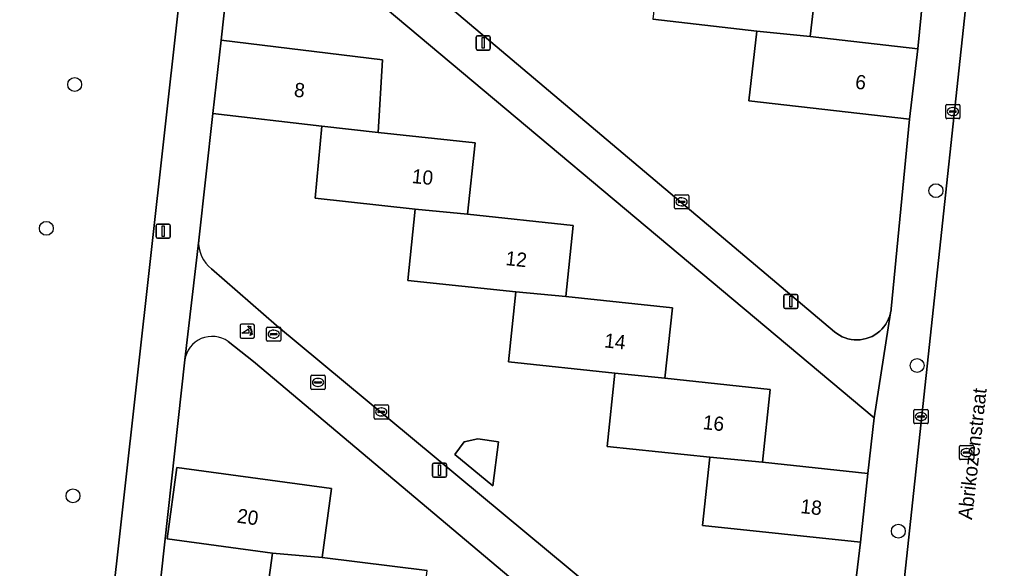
# Model space of a CAD drawing. Extents: x 162026 to 163502, y 387295 to 388169.
# Drawn here: x 162625.2 to 162694, y 388038.1 to 388076.7 of the extents above; entities that cross this region are included whole.
import ezdxf

# ---------------------------------------------------------------- set-up
doc = ezdxf.new("R2010")
doc.units = 0
for name, color, linetype in [('IMGEO_Boom', 7, 'Continuous'), ('IMGEO_Brandkraan', 7, 'Continuous'), ('IMGEO_Erf', 7, 'Continuous'), ('IMGEO_Hek', 7, 'Continuous'), ('IMGEO_Kolk', 7, 'Continuous'), ('IMGEO_Lichtmast', 7, 'Continuous'), ('IMGEO_Openbare_ruimte_label', 7, 'Continuous'), ('IMGEO_Pand', 7, 'Continuous'), ('IMGEO_Pand_nummerreeks', 7, 'Continuous'), ('IMGEO_Poller', 7, 'Continuous'), ('IMGEO_Rijbaan_lokaal_open', 7, 'Continuous'), ('IMGEO_Rioolput', 7, 'Continuous'), ('IMGEO_Voetpad_open', 7, 'Continuous')]:
    doc.layers.add(name, color=color, linetype=linetype)

msp = doc.modelspace()

# ---------------------------------------------------------------- linework, layer by layer
at = {"layer": 'IMGEO_Boom'}
for centre in [(162629.069, 388072.123), (162689.712, 388064.648), (162627.073, 388061.996), (162688.384, 388052.342), (162628.951, 388043.167), (162687.066, 388040.685)]:
    msp.add_circle(centre, 0.489, dxfattribs=at)
at = {"layer": 'IMGEO_Brandkraan'}
for p, q in [((162645.704, 388050.727), (162645.704, 388051.579)), ((162645.779, 388051.653), (162646.631, 388051.653)), ((162646.705, 388051.579), (162646.705, 388050.727)), ((162645.963, 388051.147), (162645.963, 388051.159)), ((162646.401, 388051.11), (162646.003, 388051.11)), ((162646.006, 388051.196), (162646.404, 388051.196)), ((162646.215, 388050.873), (162646.19, 388050.873)), ((162646.192, 388051.433), (162646.217, 388051.433)), ((162646.447, 388051.159), (162646.447, 388051.147)), ((162646.631, 388050.653), (162645.779, 388050.653))]:
    msp.add_line(p, q, dxfattribs=at)
for points in [[(162645.704, 388050.727), (162645.704, 388051.579)], [(162645.779, 388051.653), (162646.631, 388051.653)], [(162646.705, 388051.579), (162646.705, 388050.727)], [(162646.631, 388050.653), (162645.779, 388050.653)]]:
    msp.add_lwpolyline(points, dxfattribs=at)
for centre, radius, start, end in [((162645.781, 388051.577), 0.0765, 91.55205, 178.44795), ((162645.781, 388051.577), 0.0765, 91.55205, 178.44795), ((162646.629, 388051.577), 0.0765, 1.55205, 88.44795), ((162646.629, 388051.577), 0.0765, 1.55205, 88.44795), ((162646.003, 388051.156), 0.0403, 85.87752, 175.75265), ((162646, 388051.146), 0.0366, 178.93798, 274.71019), ((162646.404, 388051.153), 0.043, 264.86636, 352.45326), ((162646.408, 388051.158), 0.0386, 1.73085, 96.63898), ((162645.781, 388050.729), 0.0765, 181.55205, 268.44795), ((162645.781, 388050.729), 0.0765, 181.55205, 268.44795), ((162646.629, 388050.729), 0.0765, 271.55205, 358.44795), ((162646.629, 388050.729), 0.0765, 271.55205, 358.44795)]:
    msp.add_arc(centre, radius, start, end, dxfattribs=at)
for centre, major_axis, ratio, start_param, end_param in [((162646.191, 388051.153), (-0.387, 0.002), 0.722429, 4.712389, 7.853982), ((162646.216, 388051.153), (-0.39, 0.002), 0.717154, 1.570796, 4.712389)]:
    msp.add_ellipse(centre, major_axis=major_axis, ratio=ratio, start_param=start_param, end_param=end_param, dxfattribs=at)
at = {"layer": 'IMGEO_Erf'}
for points in [[(162681.422, 388080.367), (162680.859, 388075.499), (162688.426, 388074.624), (162689.906, 388089.745)], [(162641.98, 388088.979), (162682.564, 388054.722), (162682.736, 388054.589), (162682.919, 388054.471), (162683.111, 388054.371), (162683.312, 388054.288), (162683.52, 388054.223), (162683.732, 388054.178), (162683.948, 388054.151), (162684.165, 388054.144), (162684.382, 388054.156), (162684.597, 388054.187), (162684.809, 388054.238), (162685.015, 388054.307), (162685.214, 388054.394), (162685.404, 388054.499), (162685.584, 388054.621), (162685.753, 388054.758), (162685.909, 388054.909), (162686.05, 388055.074), (162686.177, 388055.251), (162686.287, 388055.438), (162686.38, 388055.635), (162686.455, 388055.839), (162686.511, 388056.049), (162686.549, 388056.263), (162686.556, 388056.327), (162687.853, 388069.675), (162676.536, 388070.984), (162677.103, 388075.883), (162669.777, 388076.73)], [(162640.22, 388082.99), (162639.379, 388075.235), (162650.74, 388073.855), (162650.429, 388068.735), (162657.263, 388068.018), (162656.734, 388062.989), (162664.172, 388062.206), (162663.645, 388057.202), (162671.156, 388056.411), (162670.633, 388051.444), (162678.048, 388050.663), (162677.508, 388045.532), (162684.922, 388044.751), (162685.357, 388048.663), (162643.379, 388083.883)], [(162667.098, 388051.812), (162659.619, 388052.599), (162660.136, 388057.517), (162652.518, 388058.319), (162653.048, 388063.356), (162646.014, 388064.117), (162646.477, 388069.192), (162638.793, 388070.078), (162637.803, 388061.171)], [(162638.714, 388059.148), (162643.285, 388055.15), (162679.912, 388024.722)], [(162681.912, 388018.747), (162641.666, 388052.615), (162639.874, 388054.03)], [(162636.819, 388052.733), (162634.457, 388031.166)], [(162682.715, 388025.846), (162684.412, 388039.904), (162673.277, 388041.076), (162673.782, 388045.878), (162666.554, 388046.639), (162667.098, 388051.812)], [(162642.351, 388034.344), (162643.006, 388039.122), (162635.583, 388040.14), (162636.273, 388045.173), (162647.159, 388043.68), (162646.491, 388038.815), (162653.885, 388037.916)]]:
    msp.add_lwpolyline(points, dxfattribs=at)
for points in [[(162636.348, 388077.364), (162599.624, 388081.459), (162591.949, 388012.13), (162594.403, 388011.655), (162628.602, 388007.843)], [(162658.51, 388043.871), (162655.835, 388046.067), (162656.486, 388046.961), (162657.468, 388047.171), (162658.907, 388046.962)]]:
    msp.add_lwpolyline(points, close=True, dxfattribs=at)
for centre, radius, start, end in [((162640.091, 388060.985), 2.296, 175.3514, 233.13471), ((162638.746, 388052.44), 1.949, 54.65148, 171.35581)]:
    msp.add_arc(centre, radius, start, end, dxfattribs=at)
at = {"layer": 'IMGEO_Hek'}
msp.add_lwpolyline([(162628.602, 388007.843), (162594.403, 388011.655), (162591.949, 388012.13), (162599.624, 388081.459), (162636.348, 388077.364), (162628.602, 388007.843)], dxfattribs=at)
at = {"layer": 'IMGEO_Kolk'}
for p, q in [((162690.479, 388070.718), (162691.331, 388070.718)), ((162690.404, 388069.792), (162690.404, 388070.644)), ((162690.663, 388070.212), (162690.663, 388070.224)), ((162691.101, 388070.175), (162690.703, 388070.175)), ((162690.706, 388070.261), (162691.104, 388070.261)), ((162690.892, 388070.498), (162690.917, 388070.498)), ((162691.147, 388070.224), (162691.147, 388070.212)), ((162691.405, 388070.644), (162691.405, 388069.792)), ((162691.331, 388069.718), (162690.479, 388069.718)), ((162690.915, 388069.938), (162690.89, 388069.938)), ((162671.303, 388063.437), (162671.303, 388064.289)), ((162671.378, 388064.363), (162672.23, 388064.363)), ((162671.562, 388063.857), (162671.562, 388063.869)), ((162671.605, 388063.906), (162672.003, 388063.906)), ((162671.791, 388064.143), (162671.816, 388064.143)), ((162672.046, 388063.869), (162672.046, 388063.857)), ((162672.304, 388064.289), (162672.304, 388063.437)), ((162672.23, 388063.363), (162671.378, 388063.363)), ((162672, 388063.82), (162671.602, 388063.82)), ((162671.814, 388063.583), (162671.789, 388063.583)), ((162650.157, 388048.65), (162650.157, 388049.502)), ((162650.232, 388049.576), (162651.084, 388049.576)), ((162651.158, 388049.502), (162651.158, 388048.65)), ((162650.416, 388049.07), (162650.416, 388049.082)), ((162650.854, 388049.033), (162650.456, 388049.033)), ((162650.459, 388049.119), (162650.857, 388049.119)), ((162650.668, 388048.796), (162650.643, 388048.796)), ((162650.645, 388049.356), (162650.67, 388049.356)), ((162650.9, 388049.082), (162650.9, 388049.07)), ((162688.16, 388048.323), (162688.16, 388049.175)), ((162688.235, 388049.249), (162689.087, 388049.249)), ((162688.419, 388048.743), (162688.419, 388048.755)), ((162688.857, 388048.706), (162688.459, 388048.706)), ((162688.462, 388048.792), (162688.86, 388048.792)), ((162688.648, 388049.029), (162688.673, 388049.029)), ((162688.903, 388048.755), (162688.903, 388048.743)), ((162689.161, 388049.175), (162689.161, 388048.323)), ((162651.084, 388048.576), (162650.232, 388048.576)), ((162689.087, 388048.249), (162688.235, 388048.249)), ((162688.671, 388048.469), (162688.646, 388048.469))]:
    msp.add_line(p, q, dxfattribs=at)
for points in [[(162690.479, 388070.718), (162691.331, 388070.718)], [(162690.404, 388069.792), (162690.404, 388070.644)], [(162691.405, 388070.644), (162691.405, 388069.792)], [(162691.331, 388069.718), (162690.479, 388069.718)], [(162671.303, 388063.437), (162671.303, 388064.289)], [(162671.378, 388064.363), (162672.23, 388064.363)], [(162672.304, 388064.289), (162672.304, 388063.437)], [(162672.23, 388063.363), (162671.378, 388063.363)], [(162650.157, 388048.65), (162650.157, 388049.502)], [(162650.232, 388049.576), (162651.084, 388049.576)], [(162651.158, 388049.502), (162651.158, 388048.65)], [(162688.16, 388048.323), (162688.16, 388049.175)], [(162688.235, 388049.249), (162689.087, 388049.249)], [(162689.161, 388049.175), (162689.161, 388048.323)], [(162651.084, 388048.576), (162650.232, 388048.576)], [(162689.087, 388048.249), (162688.235, 388048.249)]]:
    msp.add_lwpolyline(points, dxfattribs=at)
for centre, radius, start, end in [((162690.481, 388070.642), 0.0765, 91.55205, 178.44795), ((162690.481, 388070.642), 0.0765, 91.55205, 178.44795), ((162691.329, 388070.642), 0.0765, 1.55205, 88.44795), ((162691.329, 388070.642), 0.0765, 1.55205, 88.44795), ((162690.703, 388070.221), 0.0403, 85.87752, 175.75265), ((162690.7, 388070.211), 0.0366, 178.93798, 274.71019), ((162691.104, 388070.218), 0.043, 264.86636, 352.45326), ((162691.108, 388070.223), 0.0386, 1.73085, 96.63898), ((162690.481, 388069.794), 0.0765, 181.55205, 268.44795), ((162690.481, 388069.794), 0.0765, 181.55205, 268.44795), ((162691.329, 388069.794), 0.0765, 271.55205, 358.44795), ((162691.329, 388069.794), 0.0765, 271.55205, 358.44795), ((162671.38, 388064.287), 0.0765, 91.55205, 178.44795), ((162671.38, 388064.287), 0.0765, 91.55205, 178.44795), ((162671.602, 388063.866), 0.0403, 85.87752, 175.75265), ((162671.599, 388063.856), 0.0366, 178.93798, 274.71019), ((162672.003, 388063.863), 0.043, 264.86636, 352.45326), ((162672.007, 388063.868), 0.0386, 1.73085, 96.63898), ((162672.228, 388064.287), 0.0765, 1.55205, 88.44795), ((162672.228, 388064.287), 0.0765, 1.55205, 88.44795), ((162671.38, 388063.439), 0.0765, 181.55205, 268.44795), ((162671.38, 388063.439), 0.0765, 181.55205, 268.44795), ((162672.228, 388063.439), 0.0765, 271.55205, 358.44795), ((162672.228, 388063.439), 0.0765, 271.55205, 358.44795), ((162650.234, 388049.5), 0.0765, 91.55205, 178.44795), ((162650.234, 388049.5), 0.0765, 91.55205, 178.44795), ((162651.082, 388049.5), 0.0765, 1.55205, 88.44795), ((162651.082, 388049.5), 0.0765, 1.55205, 88.44795), ((162650.456, 388049.079), 0.0403, 85.87752, 175.75265), ((162650.453, 388049.069), 0.0366, 178.93798, 274.71019), ((162650.857, 388049.076), 0.043, 264.86636, 352.45326), ((162650.861, 388049.081), 0.0386, 1.73085, 96.63898), ((162688.237, 388049.173), 0.0765, 91.55205, 178.44795), ((162688.237, 388049.173), 0.0765, 91.55205, 178.44795), ((162688.459, 388048.752), 0.0403, 85.87752, 175.75265), ((162688.456, 388048.742), 0.0366, 178.93798, 274.71019), ((162688.86, 388048.749), 0.043, 264.86636, 352.45326), ((162688.864, 388048.754), 0.0386, 1.73085, 96.63898), ((162689.085, 388049.173), 0.0765, 1.55205, 88.44795), ((162689.085, 388049.173), 0.0765, 1.55205, 88.44795), ((162650.234, 388048.652), 0.0765, 181.55205, 268.44795), ((162650.234, 388048.652), 0.0765, 181.55205, 268.44795), ((162651.082, 388048.652), 0.0765, 271.55205, 358.44795), ((162651.082, 388048.652), 0.0765, 271.55205, 358.44795), ((162688.237, 388048.325), 0.0765, 181.55205, 268.44795), ((162688.237, 388048.325), 0.0765, 181.55205, 268.44795), ((162689.085, 388048.325), 0.0765, 271.55205, 358.44795), ((162689.085, 388048.325), 0.0765, 271.55205, 358.44795)]:
    msp.add_arc(centre, radius, start, end, dxfattribs=at)
for centre, major_axis, ratio, start_param, end_param in [((162690.891, 388070.218), (-0.387, 0.002), 0.722429, 4.712389, 7.853982), ((162690.916, 388070.218), (-0.39, 0.002), 0.717154, 1.570796, 4.712389), ((162671.79, 388063.863), (-0.387, 0.002), 0.722429, 4.712389, 7.853982), ((162671.815, 388063.863), (-0.39, 0.002), 0.717154, 1.570796, 4.712389), ((162650.644, 388049.076), (-0.387, 0.002), 0.722429, 4.712389, 7.853982), ((162650.669, 388049.076), (-0.39, 0.002), 0.717154, 1.570796, 4.712389), ((162688.647, 388048.749), (-0.387, 0.002), 0.722429, 4.712389, 7.853982), ((162688.672, 388048.749), (-0.39, 0.002), 0.717154, 1.570796, 4.712389)]:
    msp.add_ellipse(centre, major_axis=major_axis, ratio=ratio, start_param=start_param, end_param=end_param, dxfattribs=at)
at = {"layer": 'IMGEO_Lichtmast'}
for p, q in [((162657.434, 388075.546), (162658.224, 388075.546)), ((162658.224, 388075.546), (162657.434, 388075.546)), ((162657.334, 388074.646), (162657.334, 388075.446)), ((162657.334, 388075.446), (162657.334, 388074.646)), ((162658.324, 388075.446), (162658.324, 388074.646)), ((162658.324, 388074.646), (162658.324, 388075.446)), ((162658.224, 388074.546), (162657.434, 388074.546)), ((162657.434, 388074.546), (162658.224, 388074.546)), ((162634.8, 388061.4), (162634.8, 388062.2)), ((162634.8, 388062.2), (162634.8, 388061.4)), ((162634.9, 388062.3), (162635.69, 388062.3)), ((162635.69, 388062.3), (162634.9, 388062.3)), ((162635.79, 388062.2), (162635.79, 388061.4)), ((162635.79, 388061.4), (162635.79, 388062.2)), ((162635.69, 388061.3), (162634.9, 388061.3)), ((162634.9, 388061.3), (162635.69, 388061.3)), ((162678.999, 388056.45), (162678.999, 388057.25)), ((162678.999, 388057.25), (162678.999, 388056.45)), ((162679.099, 388057.35), (162679.889, 388057.35)), ((162679.889, 388057.35), (162679.099, 388057.35)), ((162679.989, 388057.25), (162679.989, 388056.45)), ((162679.989, 388056.45), (162679.989, 388057.25)), ((162679.889, 388056.35), (162679.099, 388056.35)), ((162679.099, 388056.35), (162679.889, 388056.35)), ((162654.259, 388044.57), (162654.259, 388045.37)), ((162654.259, 388045.37), (162654.259, 388044.57)), ((162654.359, 388045.47), (162655.149, 388045.47)), ((162655.149, 388045.47), (162654.359, 388045.47)), ((162655.249, 388045.37), (162655.249, 388044.57)), ((162655.249, 388044.57), (162655.249, 388045.37)), ((162655.149, 388044.47), (162654.359, 388044.47)), ((162654.359, 388044.47), (162655.149, 388044.47))]:
    msp.add_line(p, q, dxfattribs=at)
for points in [[(162657.754, 388075.421), (162657.904, 388075.421), (162657.904, 388074.671), (162657.754, 388074.671), (162657.754, 388075.421)], [(162635.22, 388062.175), (162635.37, 388062.175), (162635.37, 388061.425), (162635.22, 388061.425), (162635.22, 388062.175)], [(162679.419, 388057.225), (162679.569, 388057.225), (162679.569, 388056.475), (162679.419, 388056.475), (162679.419, 388057.225)], [(162654.679, 388045.345), (162654.829, 388045.345), (162654.829, 388044.595), (162654.679, 388044.595), (162654.679, 388045.345)]]:
    msp.add_lwpolyline(points, dxfattribs=at)
for centre, start, end in [((162657.434, 388075.446), 90, 180), ((162657.434, 388075.446), 90, 180), ((162658.224, 388075.446), 0, 90), ((162658.224, 388075.446), 360, 90), ((162657.434, 388074.646), 180, 270), ((162657.434, 388074.646), 180, 270), ((162658.224, 388074.646), 270, 0), ((162658.224, 388074.646), 270, 0), ((162634.9, 388062.2), 90, 180), ((162634.9, 388062.2), 90, 180), ((162635.69, 388062.2), 0, 90), ((162635.69, 388062.2), 360, 90), ((162634.9, 388061.4), 180, 270), ((162634.9, 388061.4), 180, 270), ((162635.69, 388061.4), 270, 0), ((162635.69, 388061.4), 270, 0), ((162679.099, 388057.25), 90, 180), ((162679.099, 388057.25), 90, 180), ((162679.889, 388057.25), 0, 90), ((162679.889, 388057.25), 360, 90), ((162679.099, 388056.45), 180, 270), ((162679.099, 388056.45), 180, 270), ((162679.889, 388056.45), 270, 0), ((162679.889, 388056.45), 270, 0), ((162654.359, 388045.37), 90, 180), ((162654.359, 388045.37), 90, 180), ((162655.149, 388045.37), 0, 90), ((162655.149, 388045.37), 360, 90), ((162654.359, 388044.57), 180, 270), ((162654.359, 388044.57), 180, 270), ((162655.149, 388044.57), 270, 0), ((162655.149, 388044.57), 270, 0)]:
    msp.add_arc(centre, 0.1, start, end, dxfattribs=at)
at = {"layer": 'IMGEO_Pand'}
for points in [[(162680.859, 388075.499), (162681.422, 388080.367), (162673.973, 388081.228), (162670.336, 388081.571), (162669.777, 388076.73), (162677.103, 388075.883)], [(162688.426, 388074.624), (162680.859, 388075.499), (162677.103, 388075.883), (162676.536, 388070.984), (162687.853, 388069.675)], [(162638.793, 388070.078), (162646.477, 388069.192), (162650.429, 388068.735), (162650.74, 388073.855), (162639.379, 388075.235)], [(162646.477, 388069.192), (162646.014, 388064.117), (162653.048, 388063.356), (162656.734, 388062.989), (162657.263, 388068.018), (162650.429, 388068.735)], [(162653.048, 388063.356), (162652.518, 388058.319), (162660.136, 388057.517), (162663.645, 388057.202), (162664.172, 388062.206), (162656.734, 388062.989)], [(162670.633, 388051.444), (162671.156, 388056.411), (162663.645, 388057.202), (162660.136, 388057.517), (162659.619, 388052.599), (162667.098, 388051.812)], [(162677.508, 388045.532), (162678.048, 388050.663), (162670.633, 388051.444), (162667.098, 388051.812), (162666.554, 388046.639), (162673.782, 388045.878)], [(162658.51, 388043.871), (162658.907, 388046.962), (162657.468, 388047.171), (162656.486, 388046.961), (162655.835, 388046.067)], [(162684.922, 388044.751), (162677.508, 388045.532), (162673.782, 388045.878), (162673.277, 388041.076), (162684.412, 388039.904)], [(162635.583, 388040.14), (162643.006, 388039.122), (162646.491, 388038.815), (162647.159, 388043.68), (162636.273, 388045.173)], [(162643.006, 388039.122), (162642.351, 388034.344), (162649.748, 388033.336), (162653.328, 388033.061), (162653.885, 388037.916), (162646.491, 388038.815)]]:
    msp.add_lwpolyline(points, close=True, dxfattribs=at)
at = {"layer": 'IMGEO_Poller'}
for p, q in [((162640.725, 388055.167), (162640.725, 388054.36)), ((162640.725, 388055.167), (162640.725, 388054.36)), ((162641.627, 388055.262), (162640.819, 388055.262)), ((162641.627, 388055.262), (162640.819, 388055.262)), ((162641.721, 388054.36), (162641.721, 388055.167)), ((162641.721, 388054.36), (162641.721, 388055.167)), ((162640.819, 388054.265), (162641.627, 388054.265)), ((162640.819, 388054.265), (162641.627, 388054.265))]:
    msp.add_line(p, q, dxfattribs=at)
for points in [[(162641.36, 388054.618), (162640.847, 388054.618), (162641.277, 388054.893)], [(162641.404, 388054.991), (162641.392, 388054.918), (162641.267, 388055.123)], [(162641.267, 388055.123), (162641.498, 388055.057), (162641.427, 388055.025)], [(162641.42, 388054.446), (162641.486, 388054.677), (162641.516, 388054.609)], [(162641.552, 388054.582), (162641.624, 388054.571), (162641.42, 388054.446)]]:
    msp.add_lwpolyline(points, dxfattribs=at)
for centre, radius, start, end in [((162640.819, 388055.167), 0.0946, 90, 180), ((162640.819, 388055.167), 0.0946, 90, 180), ((162641.032, 388054.668), 0.332, 351.32473, 42.4854), ((162641.046, 388054.678), 0.476, 351.75274, 41.16905), ((162641.046, 388054.678), 0.516, 349.35686, 42.29123), ((162641.627, 388055.167), 0.0946, 0, 90), ((162641.627, 388055.167), 0.0946, 0, 90), ((162640.819, 388054.36), 0.0946, 180, 270), ((162640.819, 388054.36), 0.0946, 180, 270), ((162641.627, 388054.36), 0.0946, 270, 0), ((162641.627, 388054.36), 0.0946, 270, 0)]:
    msp.add_arc(centre, radius, start, end, dxfattribs=at)
at = {"layer": 'IMGEO_Rijbaan_lokaal_open'}
msp.add_lwpolyline([(162693.094, 388089.517), (162684.159, 388006.341), (162684.447, 388005.278), (162684.829, 388004.245), (162685.302, 388003.25), (162685.861, 388002.301), (162686.503, 388001.406), (162686.561, 388001.333), (162687.793, 388000), (162689.363, 387998.753), (162690.314, 387998.176), (162691.313, 387997.687), (162692.352, 387997.289), (162693.422, 387996.985), (162694.516, 387996.778), (162695.358, 387996.686), (162711.103, 387995.021), (162719.635, 387994.119), (162720.319, 388001.136)], dxfattribs=at)
at = {"layer": 'IMGEO_Rioolput'}
for p, q in [((162642.583, 388054.122), (162642.583, 388054.974)), ((162642.658, 388055.048), (162643.51, 388055.048)), ((162643.584, 388054.974), (162643.584, 388054.122)), ((162642.842, 388054.542), (162642.842, 388054.554)), ((162643.28, 388054.505), (162642.882, 388054.505)), ((162642.885, 388054.591), (162643.283, 388054.591)), ((162643.094, 388054.268), (162643.069, 388054.268)), ((162643.071, 388054.828), (162643.096, 388054.828)), ((162643.326, 388054.554), (162643.326, 388054.542)), ((162643.51, 388054.048), (162642.658, 388054.048)), ((162691.371, 388045.788), (162691.371, 388046.64)), ((162691.446, 388046.714), (162692.298, 388046.714)), ((162692.372, 388046.64), (162692.372, 388045.788)), ((162691.63, 388046.208), (162691.63, 388046.22)), ((162692.068, 388046.171), (162691.67, 388046.171)), ((162691.673, 388046.257), (162692.071, 388046.257)), ((162691.882, 388045.934), (162691.857, 388045.934)), ((162691.859, 388046.494), (162691.884, 388046.494)), ((162692.114, 388046.22), (162692.114, 388046.208)), ((162692.298, 388045.714), (162691.446, 388045.714))]:
    msp.add_line(p, q, dxfattribs=at)
for points in [[(162642.583, 388054.122), (162642.583, 388054.974)], [(162642.658, 388055.048), (162643.51, 388055.048)], [(162643.584, 388054.974), (162643.584, 388054.122)], [(162643.51, 388054.048), (162642.658, 388054.048)], [(162691.371, 388045.788), (162691.371, 388046.64)], [(162691.446, 388046.714), (162692.298, 388046.714)], [(162692.372, 388046.64), (162692.372, 388045.788)], [(162692.298, 388045.714), (162691.446, 388045.714)]]:
    msp.add_lwpolyline(points, dxfattribs=at)
for centre, radius, start, end in [((162642.66, 388054.972), 0.0765, 91.55205, 178.44795), ((162642.66, 388054.972), 0.0765, 91.55205, 178.44795), ((162643.508, 388054.972), 0.0765, 1.55205, 88.44795), ((162643.508, 388054.972), 0.0765, 1.55205, 88.44795), ((162642.882, 388054.551), 0.0403, 85.87752, 175.75265), ((162642.879, 388054.541), 0.0366, 178.93798, 274.71019), ((162643.283, 388054.548), 0.043, 264.86636, 352.45326), ((162643.287, 388054.553), 0.0386, 1.73085, 96.63898), ((162642.66, 388054.124), 0.0765, 181.55205, 268.44795), ((162642.66, 388054.124), 0.0765, 181.55205, 268.44795), ((162643.508, 388054.124), 0.0765, 271.55205, 358.44795), ((162643.508, 388054.124), 0.0765, 271.55205, 358.44795), ((162691.448, 388046.638), 0.0765, 91.55205, 178.44795), ((162691.448, 388046.638), 0.0765, 91.55205, 178.44795), ((162692.296, 388046.638), 0.0765, 1.55205, 88.44795), ((162692.296, 388046.638), 0.0765, 1.55205, 88.44795), ((162691.67, 388046.217), 0.0403, 85.87752, 175.75265), ((162691.667, 388046.207), 0.0366, 178.93798, 274.71019), ((162692.071, 388046.214), 0.043, 264.86636, 352.45326), ((162692.075, 388046.219), 0.0386, 1.73085, 96.63898), ((162691.448, 388045.79), 0.0765, 181.55205, 268.44795), ((162691.448, 388045.79), 0.0765, 181.55205, 268.44795), ((162692.296, 388045.79), 0.0765, 271.55205, 358.44795), ((162692.296, 388045.79), 0.0765, 271.55205, 358.44795)]:
    msp.add_arc(centre, radius, start, end, dxfattribs=at)
for centre, major_axis, ratio, start_param, end_param in [((162643.07, 388054.548), (-0.387, 0.002), 0.722429, 4.712389, 7.853982), ((162643.095, 388054.548), (-0.39, 0.002), 0.717154, 1.570796, 4.712389), ((162691.858, 388046.214), (-0.387, 0.002), 0.722429, 4.712389, 7.853982), ((162691.883, 388046.214), (-0.39, 0.002), 0.717154, 1.570796, 4.712389)]:
    msp.add_ellipse(centre, major_axis=major_axis, ratio=ratio, start_param=start_param, end_param=end_param, dxfattribs=at)
at = {"layer": 'IMGEO_Voetpad_open'}
for points in [[(162688.644, 388096.094), (162685.264, 388096.468), (162641.892, 388101.265), (162614.108, 388104.337), (162613.743, 388101.173), (162639.352, 388098.216), (162636.998, 388077.292), (162636.348, 388077.364), (162628.602, 388007.843), (162629.084, 388007.789), (162625.981, 387979.599), (162625.474, 387975.275), (162625.06, 387971.745), (162625.365, 387971.916)], [(162636.819, 388052.733), (162637.803, 388061.171), (162638.793, 388070.078), (162639.379, 388075.235), (162640.22, 388082.99), (162641.067, 388090.306), (162641.726, 388096.509)], [(162689.906, 388089.745), (162688.426, 388074.624), (162687.853, 388069.675), (162686.556, 388056.327), (162686.549, 388056.263), (162686.511, 388056.049), (162685.357, 388048.663), (162684.922, 388044.751), (162684.412, 388039.904), (162682.715, 388025.846), (162682.69, 388025.691), (162682.652, 388025.542), (162682.6, 388025.397), (162682.536, 388025.258), (162681.912, 388018.747), (162681.568, 388014.683), (162681.016, 388009.86), (162680.185, 388002.155), (162679.952, 388000)], [(162687.793, 388000), (162686.561, 388001.333), (162686.503, 388001.406), (162685.861, 388002.301), (162685.302, 388003.25), (162684.829, 388004.245), (162684.447, 388005.278), (162684.159, 388006.341), (162693.094, 388089.517)], [(162643.379, 388083.883), (162685.357, 388048.663), (162686.511, 388056.049), (162686.455, 388055.839), (162686.38, 388055.635), (162686.287, 388055.438), (162686.177, 388055.251), (162686.05, 388055.074), (162685.909, 388054.909), (162685.753, 388054.758), (162685.584, 388054.621), (162685.404, 388054.499), (162685.214, 388054.394), (162685.015, 388054.307), (162684.809, 388054.238), (162684.597, 388054.187), (162684.382, 388054.156), (162684.165, 388054.144), (162683.948, 388054.151), (162683.732, 388054.178), (162683.52, 388054.223), (162683.312, 388054.288), (162683.111, 388054.371), (162682.919, 388054.471), (162682.736, 388054.589), (162682.564, 388054.722), (162641.98, 388088.979)], [(162637.803, 388061.171), (162636.819, 388052.733)], [(162643.285, 388055.15), (162638.714, 388059.148)], [(162679.912, 388024.722), (162643.285, 388055.15)], [(162639.874, 388054.03), (162641.666, 388052.615), (162681.912, 388018.747)], [(162628.188, 387972.697), (162631.239, 388001.391), (162632.171, 388010.158), (162632.7, 388015.371), (162633.463, 388022.238), (162634.457, 388031.166), (162636.819, 388052.733)]]:
    msp.add_lwpolyline(points, dxfattribs=at)
for centre, radius, start, end in [((162640.091, 388060.985), 2.296, 175.3514, 233.13471), ((162638.746, 388052.44), 1.949, 54.65148, 171.35581)]:
    msp.add_arc(centre, radius, start, end, dxfattribs=at)

# ---------------------------------------------------------------- texts
at = {"layer": 'IMGEO_Openbare_ruimte_label'}
msp.add_text('Abrikozenstraat', height=1, rotation=83.57125, dxfattribs=at).set_placement((162692.251, 388041.453))
at = {"layer": 'IMGEO_Pand_nummerreeks'}
for s, rotation, p in [('6', 353.40397, (162683.991, 388071.835)), ('8', 353.40973, (162644.476, 388071.276)), ('10', 353.99405, (162652.774, 388065.192)), ('12', 353.99059, (162659.374, 388059.413)), ('14', 353.98821, (162666.325, 388053.621)), ('16', 353.98737, (162673.265, 388047.868)), ('18', 353.98657, (162680.142, 388041.956)), ('20', 352.19068, (162640.454, 388041.288))]:
    msp.add_text(s, height=1, rotation=rotation, dxfattribs=at).set_placement(p)

doc.saveas('drawing.dxf')
